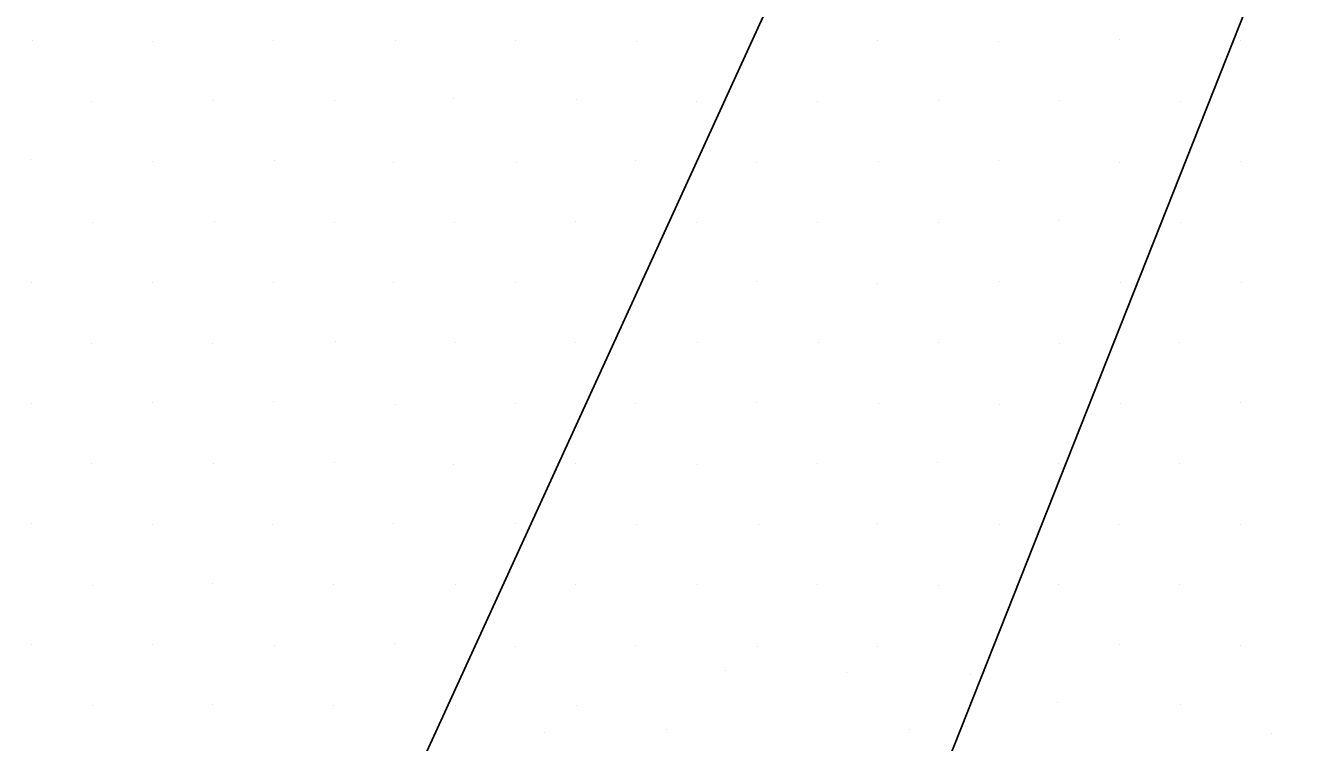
# Model space of a CAD drawing. Extents: x 1602514 to 1609837, y 863887 to 871157.
# Drawn here: x 1606156.8 to 1606307.1, y 866871.6 to 866955.4 of the extents above; entities that cross this region are included whole.
import ezdxf

# ---------------------------------------------------------------- set-up
doc = ezdxf.new("R2010")
doc.units = 0
doc.layers.add('Survey-Spot dirt', color=7, linetype='Continuous')
doc.layers.add('Text General Notes', color=7, linetype='Continuous')

msp = doc.modelspace()

# ---------------------------------------------------------------- linework, layer by layer
at = {"layer": 'Survey-Spot dirt'}
for p, q in [((1606157.57, 866953.71), (1606157.57, 866953.71)), ((1606157.57, 866953.71), (1606157.57, 866953.71)), ((1606171.66, 866953.59), (1606171.66, 866953.59)), ((1606171.66, 866953.59), (1606171.66, 866953.59)), ((1606185.79, 866953.69), (1606185.79, 866953.69)), ((1606185.79, 866953.69), (1606185.79, 866953.69)), ((1606200.04, 866953.64), (1606200.04, 866953.64)), ((1606200.04, 866953.64), (1606200.04, 866953.64)), ((1606214.1, 866953.67), (1606214.1, 866953.67)), ((1606214.1, 866953.67), (1606214.1, 866953.67)), ((1606228.28, 866953.6), (1606228.28, 866953.6)), ((1606228.28, 866953.6), (1606228.28, 866953.6)), ((1606242.42, 866953.7), (1606242.42, 866953.7)), ((1606242.42, 866953.7), (1606242.42, 866953.7)), ((1606256.5, 866953.72), (1606256.5, 866953.72)), ((1606256.5, 866953.72), (1606256.5, 866953.72)), ((1606270.63, 866953.6), (1606270.63, 866953.6)), ((1606270.63, 866953.6), (1606270.63, 866953.6)), ((1606284.77, 866953.74), (1606284.77, 866953.74)), ((1606284.77, 866953.74), (1606284.77, 866953.74)), ((1606298.94, 866953.63), (1606298.94, 866953.63)), ((1606298.94, 866953.63), (1606298.94, 866953.63)), ((1606206.81, 866946.9), (1606206.81, 866946.9)), ((1606206.81, 866946.9), (1606206.81, 866946.9)), ((1606164.49, 866946.56), (1606164.49, 866946.56)), ((1606164.49, 866946.56), (1606164.49, 866946.56)), ((1606178.76, 866946.62), (1606178.76, 866946.62)), ((1606178.76, 866946.62), (1606178.76, 866946.62)), ((1606192.91, 866946.63), (1606192.91, 866946.63)), ((1606192.91, 866946.63), (1606192.91, 866946.63)), ((1606221.2, 866946.75), (1606221.2, 866946.75)), ((1606221.2, 866946.75), (1606221.2, 866946.75)), ((1606235.23, 866946.57), (1606235.23, 866946.57)), ((1606235.23, 866946.57), (1606235.23, 866946.57)), ((1606249.44, 866946.56), (1606249.44, 866946.56)), ((1606249.44, 866946.56), (1606249.44, 866946.56)), ((1606263.57, 866946.67), (1606263.57, 866946.67)), ((1606263.57, 866946.67), (1606263.57, 866946.67)), ((1606277.74, 866946.66), (1606277.74, 866946.66)), ((1606277.74, 866946.66), (1606277.74, 866946.66)), ((1606291.89, 866946.48), (1606291.89, 866946.48)), ((1606291.89, 866946.48), (1606291.89, 866946.48)), ((1606157.36, 866939.73), (1606157.36, 866939.73)), ((1606157.36, 866939.73), (1606157.36, 866939.73)), ((1606171.67, 866939.46), (1606171.67, 866939.46)), ((1606171.67, 866939.46), (1606171.67, 866939.46)), ((1606185.89, 866939.6), (1606185.89, 866939.6)), ((1606185.89, 866939.6), (1606185.89, 866939.6)), ((1606199.85, 866939.44), (1606199.85, 866939.44)), ((1606199.85, 866939.44), (1606199.85, 866939.44)), ((1606214.22, 866939.43), (1606214.22, 866939.43)), ((1606214.22, 866939.43), (1606214.22, 866939.43)), ((1606228.09, 866939.66), (1606228.09, 866939.66)), ((1606228.09, 866939.66), (1606228.09, 866939.66)), ((1606242.29, 866939.43), (1606242.29, 866939.43)), ((1606242.29, 866939.43), (1606242.29, 866939.43)), ((1606256.56, 866939.49), (1606256.56, 866939.49)), ((1606256.56, 866939.49), (1606256.56, 866939.49)), ((1606270.62, 866939.58), (1606270.62, 866939.58)), ((1606270.62, 866939.58), (1606270.62, 866939.58)), ((1606284.79, 866939.43), (1606284.79, 866939.43)), ((1606284.79, 866939.43), (1606284.79, 866939.43)), ((1606298.92, 866939.55), (1606298.92, 866939.55)), ((1606298.92, 866939.55), (1606298.92, 866939.55)), ((1606164.59, 866932.41), (1606164.59, 866932.41)), ((1606164.59, 866932.41), (1606164.59, 866932.41)), ((1606178.92, 866932.47), (1606178.92, 866932.47)), ((1606178.92, 866932.47), (1606178.92, 866932.47)), ((1606192.91, 866932.33), (1606192.91, 866932.33)), ((1606192.91, 866932.33), (1606192.91, 866932.33)), ((1606206.98, 866932.4), (1606206.98, 866932.4)), ((1606206.98, 866932.4), (1606206.98, 866932.4)), ((1606221.13, 866932.48), (1606221.13, 866932.48)), ((1606221.13, 866932.48), (1606221.13, 866932.48)), ((1606235.23, 866932.39), (1606235.23, 866932.39)), ((1606235.23, 866932.39), (1606235.23, 866932.39)), ((1606249.42, 866932.35), (1606249.42, 866932.35)), ((1606249.42, 866932.35), (1606249.42, 866932.35)), ((1606263.53, 866932.39), (1606263.53, 866932.39)), ((1606263.53, 866932.39), (1606263.53, 866932.39)), ((1606277.62, 866932.6), (1606277.62, 866932.6)), ((1606277.62, 866932.6), (1606277.62, 866932.6)), ((1606291.93, 866932.38), (1606291.93, 866932.38)), ((1606291.93, 866932.38), (1606291.93, 866932.38)), ((1606157.49, 866925.41), (1606157.49, 866925.41)), ((1606157.49, 866925.41), (1606157.49, 866925.41)), ((1606171.56, 866925.37), (1606171.56, 866925.37)), ((1606171.56, 866925.37), (1606171.56, 866925.37)), ((1606185.79, 866925.36), (1606185.79, 866925.36)), ((1606185.79, 866925.36), (1606185.79, 866925.36)), ((1606199.81, 866925.36), (1606199.81, 866925.36)), ((1606199.81, 866925.36), (1606199.81, 866925.36)), ((1606214.12, 866925.38), (1606214.12, 866925.38)), ((1606214.12, 866925.38), (1606214.12, 866925.38)), ((1606228.19, 866925.31), (1606228.19, 866925.31)), ((1606228.19, 866925.31), (1606228.19, 866925.31)), ((1606242.3, 866925.45), (1606242.3, 866925.45)), ((1606242.3, 866925.45), (1606242.3, 866925.45)), ((1606256.48, 866925.29), (1606256.48, 866925.29)), ((1606256.48, 866925.29), (1606256.48, 866925.29)), ((1606270.73, 866925.42), (1606270.73, 866925.42)), ((1606270.73, 866925.42), (1606270.73, 866925.42)), ((1606284.83, 866925.31), (1606284.83, 866925.31)), ((1606284.83, 866925.31), (1606284.83, 866925.31)), ((1606298.99, 866925.32), (1606298.99, 866925.32)), ((1606298.99, 866925.32), (1606298.99, 866925.32)), ((1606192.98, 866918.42), (1606192.98, 866918.42)), ((1606192.98, 866918.42), (1606192.98, 866918.42)), ((1606207.08, 866918.36), (1606207.08, 866918.36)), ((1606207.08, 866918.36), (1606207.08, 866918.36)), ((1606221.07, 866918.34), (1606221.07, 866918.34)), ((1606221.07, 866918.34), (1606221.07, 866918.34)), ((1606249.57, 866918.34), (1606249.57, 866918.34)), ((1606249.57, 866918.34), (1606249.57, 866918.34)), ((1606263.53, 866918.35), (1606263.53, 866918.35)), ((1606263.53, 866918.35), (1606263.53, 866918.35)), ((1606291.78, 866918.32), (1606291.78, 866918.32)), ((1606291.78, 866918.32), (1606291.78, 866918.32)), ((1606164.5, 866918.26), (1606164.5, 866918.26)), ((1606164.5, 866918.26), (1606164.5, 866918.26)), ((1606178.67, 866918.23), (1606178.67, 866918.23)), ((1606178.67, 866918.23), (1606178.67, 866918.23)), ((1606235.42, 866918.29), (1606235.42, 866918.29)), ((1606235.42, 866918.29), (1606235.42, 866918.29)), ((1606277.73, 866918.26), (1606277.73, 866918.26)), ((1606277.73, 866918.26), (1606277.73, 866918.26)), ((1606157.46, 866911.23), (1606157.46, 866911.23)), ((1606157.46, 866911.23), (1606157.46, 866911.23)), ((1606171.56, 866911.36), (1606171.56, 866911.36)), ((1606171.56, 866911.36), (1606171.56, 866911.36)), ((1606185.78, 866911.48), (1606185.78, 866911.48)), ((1606185.78, 866911.48), (1606185.78, 866911.48)), ((1606200.08, 866911.09), (1606200.08, 866911.09)), ((1606200.08, 866911.09), (1606200.08, 866911.09)), ((1606214.14, 866911.2), (1606214.14, 866911.2)), ((1606214.14, 866911.2), (1606214.14, 866911.2)), ((1606228.12, 866911.17), (1606228.12, 866911.17)), ((1606228.12, 866911.17), (1606228.12, 866911.17)), ((1606242.34, 866911.26), (1606242.34, 866911.26)), ((1606242.34, 866911.26), (1606242.34, 866911.26)), ((1606256.55, 866911.21), (1606256.55, 866911.21)), ((1606256.55, 866911.21), (1606256.55, 866911.21)), ((1606270.71, 866911.14), (1606270.71, 866911.14)), ((1606270.71, 866911.14), (1606270.71, 866911.14)), ((1606284.83, 866911.21), (1606284.83, 866911.21)), ((1606284.83, 866911.21), (1606284.83, 866911.21)), ((1606298.86, 866911.31), (1606298.86, 866911.31)), ((1606298.86, 866911.31), (1606298.86, 866911.31)), ((1606164.53, 866904.21), (1606164.53, 866904.21)), ((1606164.53, 866904.21), (1606164.53, 866904.21)), ((1606178.73, 866904.18), (1606178.73, 866904.18)), ((1606178.73, 866904.18), (1606178.73, 866904.18)), ((1606192.89, 866904.32), (1606192.89, 866904.32)), ((1606192.89, 866904.32), (1606192.89, 866904.32)), ((1606206.87, 866904.11), (1606206.87, 866904.11)), ((1606206.87, 866904.11), (1606206.87, 866904.11)), ((1606221.16, 866904.2), (1606221.16, 866904.2)), ((1606221.16, 866904.2), (1606221.16, 866904.2)), ((1606235.34, 866904.09), (1606235.34, 866904.09)), ((1606235.34, 866904.09), (1606235.34, 866904.09)), ((1606249.4, 866904.17), (1606249.4, 866904.17)), ((1606249.4, 866904.17), (1606249.4, 866904.17)), ((1606263.47, 866904.24), (1606263.47, 866904.24)), ((1606263.47, 866904.24), (1606263.47, 866904.24)), ((1606277.67, 866904.19), (1606277.67, 866904.19)), ((1606277.67, 866904.19), (1606277.67, 866904.19)), ((1606291.79, 866904.13), (1606291.79, 866904.13)), ((1606291.79, 866904.13), (1606291.79, 866904.13)), ((1606157.43, 866897.1), (1606157.43, 866897.1)), ((1606157.43, 866897.1), (1606157.43, 866897.1)), ((1606171.65, 866897.05), (1606171.65, 866897.05)), ((1606171.65, 866897.05), (1606171.65, 866897.05)), ((1606185.68, 866897.05), (1606185.68, 866897.05)), ((1606185.68, 866897.05), (1606185.68, 866897.05)), ((1606199.86, 866897.16), (1606199.86, 866897.16)), ((1606199.86, 866897.16), (1606199.86, 866897.16)), ((1606214.05, 866897.11), (1606214.05, 866897.11)), ((1606214.05, 866897.11), (1606214.05, 866897.11)), ((1606228.2, 866897.04), (1606228.2, 866897.04)), ((1606228.2, 866897.04), (1606228.2, 866897.04)), ((1606242.5, 866897.03), (1606242.5, 866897.03)), ((1606242.5, 866897.03), (1606242.5, 866897.03)), ((1606256.42, 866897.16), (1606256.42, 866897.16)), ((1606256.42, 866897.16), (1606256.42, 866897.16)), ((1606270.76, 866897.05), (1606270.76, 866897.05)), ((1606270.76, 866897.05), (1606270.76, 866897.05)), ((1606284.69, 866897.02), (1606284.69, 866897.02)), ((1606284.69, 866897.02), (1606284.69, 866897.02)), ((1606298.93, 866897.06), (1606298.93, 866897.06)), ((1606298.93, 866897.06), (1606298.93, 866897.06)), ((1606164.58, 866889.93), (1606164.58, 866889.93)), ((1606164.58, 866889.93), (1606164.58, 866889.93)), ((1606178.61, 866890.08), (1606178.61, 866890.08)), ((1606178.61, 866890.08), (1606178.61, 866890.08)), ((1606192.79, 866890.05), (1606192.79, 866890.05)), ((1606192.79, 866890.05), (1606192.79, 866890.05)), ((1606207.04, 866890), (1606207.04, 866890)), ((1606207.04, 866890), (1606207.04, 866890)), ((1606221.12, 866890.01), (1606221.12, 866890.01)), ((1606221.12, 866890.01), (1606221.12, 866890.01)), ((1606235.35, 866889.99), (1606235.35, 866889.99)), ((1606235.35, 866889.99), (1606235.35, 866889.99)), ((1606249.48, 866890.07), (1606249.48, 866890.07)), ((1606249.48, 866890.07), (1606249.48, 866890.07)), ((1606263.63, 866889.88), (1606263.63, 866889.88)), ((1606263.63, 866889.88), (1606263.63, 866889.88)), ((1606277.64, 866890.01), (1606277.64, 866890.01)), ((1606277.64, 866890.01), (1606277.64, 866890.01)), ((1606291.77, 866890.06), (1606291.77, 866890.06)), ((1606291.77, 866890.06), (1606291.77, 866890.06)), ((1606157.47, 866882.94), (1606157.47, 866882.94)), ((1606157.47, 866882.94), (1606157.47, 866882.94)), ((1606171.57, 866882.98), (1606171.57, 866882.98)), ((1606171.57, 866882.98), (1606171.57, 866882.98)), ((1606185.86, 866882.9), (1606185.86, 866882.9)), ((1606185.86, 866882.9), (1606185.86, 866882.9)), ((1606199.89, 866883.08), (1606199.89, 866883.08)), ((1606199.89, 866883.08), (1606199.89, 866883.08)), ((1606214.08, 866882.82), (1606214.08, 866882.82)), ((1606214.08, 866882.82), (1606214.08, 866882.82)), ((1606228.17, 866882.91), (1606228.17, 866882.91)), ((1606228.17, 866882.91), (1606228.17, 866882.91)), ((1606242.44, 866882.78), (1606242.44, 866882.78)), ((1606242.44, 866882.78), (1606242.44, 866882.78)), ((1606256.5, 866882.75), (1606256.5, 866882.75)), ((1606256.5, 866882.75), (1606256.5, 866882.75)), ((1606270.75, 866883.01), (1606270.75, 866883.01)), ((1606270.75, 866883.01), (1606270.75, 866883.01)), ((1606284.73, 866883.02), (1606284.73, 866883.02)), ((1606284.73, 866883.02), (1606284.73, 866883.02)), ((1606298.88, 866882.9), (1606298.88, 866882.9)), ((1606298.88, 866882.9), (1606298.88, 866882.9)), ((1606238.61, 866879.92), (1606238.61, 866879.92)), ((1606238.61, 866879.92), (1606238.61, 866879.92)), ((1606252.84, 866879.67), (1606252.84, 866879.67)), ((1606252.84, 866879.67), (1606252.84, 866879.67)), ((1606267.27, 866879.51), (1606267.27, 866879.51)), ((1606267.27, 866879.51), (1606267.27, 866879.51)), ((1606277.55, 866876.22), (1606277.55, 866876.22)), ((1606277.55, 866876.22), (1606277.55, 866876.22)), ((1606164.55, 866875.84), (1606164.55, 866875.84)), ((1606164.55, 866875.84), (1606164.55, 866875.84)), ((1606178.67, 866875.99), (1606178.67, 866875.99)), ((1606178.67, 866875.99), (1606178.67, 866875.99)), ((1606192.75, 866875.84), (1606192.75, 866875.84)), ((1606192.75, 866875.84), (1606192.75, 866875.84)), ((1606207.05, 866875.89), (1606207.05, 866875.89)), ((1606207.05, 866875.89), (1606207.05, 866875.89)), ((1606221.18, 866875.86), (1606221.18, 866875.86)), ((1606221.18, 866875.86), (1606221.18, 866875.86)), ((1606291.84, 866875.95), (1606291.84, 866875.95)), ((1606291.84, 866875.95), (1606291.84, 866875.95)), ((1606217.53, 866872.71), (1606217.53, 866872.71)), ((1606217.53, 866872.71), (1606217.53, 866872.71)), ((1606231.71, 866873.06), (1606231.71, 866873.06)), ((1606231.71, 866873.06), (1606231.71, 866873.06)), ((1606260.18, 866873.09), (1606260.18, 866873.09)), ((1606260.18, 866873.09), (1606260.18, 866873.09)), ((1606302.49, 866872.62), (1606302.49, 866872.62)), ((1606302.49, 866872.62), (1606302.49, 866872.62))]:
    msp.add_line(p, q, dxfattribs=at)
at = {"layer": 'Text General Notes'}
msp.add_lwpolyline([(1606145.12, 866742.53), (1606660.14, 867868.06), (1606200.89, 866708.24)], dxfattribs=at)
msp.add_lwpolyline([(1606145.12, 866742.53), (1606660.14, 867868.06), (1606200.89, 866708.24)], dxfattribs=at)

doc.saveas('drawing.dxf')
